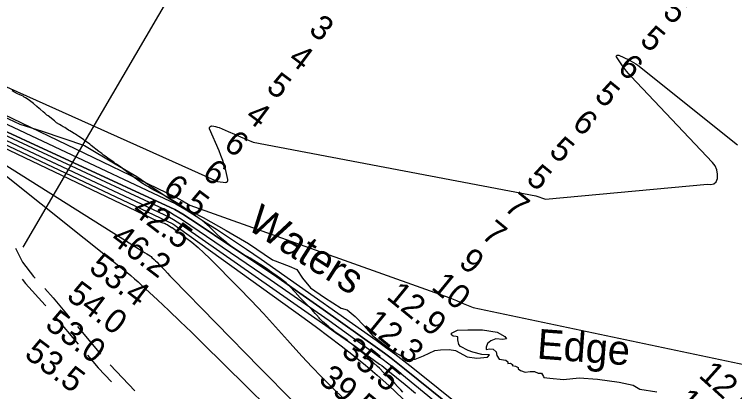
# Model space of a CAD drawing. Extents: x 3192986 to 3230865, y 867483 to 892886.
# Drawn here: x 3213265 to 3215275, y 875449 to 876501 of the extents above; entities that cross this region are included whole.
import ezdxf

# ---------------------------------------------------------------- set-up
doc = ezdxf.new("R2010")
doc.units = 0
for name, color, linetype in [('V-RIVR-EDGE', 7, 'Continuous'), ('V-RIVR-IDEN', 7, 'Continuous'), ('V-RIVR-RANG', 7, 'Continuous'), ('V-ROAD-CNTR', 7, 'Continuous'), ('V-SITE-VEGE', 7, 'Continuous'), ('V-TOPO-DPTH', 7, 'Continuous'), ('V-TOPO-MAJR', 7, 'Continuous'), ('V-TOPO-MINR', 7, 'Continuous'), ('V-TOPO-WATR', 7, 'Continuous')]:
    doc.layers.add(name, color=color, linetype=linetype)

msp = doc.modelspace()

# ---------------------------------------------------------------- linework, layer by layer
at = {"layer": 'V-RIVR-EDGE'}
for points in [[(3213215.7, 876224.8), (3213280, 876195.1), (3213342.1, 876175.4), (3213460.2, 876135.1), (3213546.1, 876084.5), (3213606, 876049.1), (3213654.6, 876015.5), (3213726.2, 875968.4), (3213791.4, 875934.3), (3213856, 875898.1), (3213918.5, 875861.9), (3213985.4, 875816.5), (3214031.8, 875799.4), (3214053.1, 875789.8), (3214068.7, 875765.4), (3214090.8, 875738.9), (3214130.7, 875711.4), (3214177, 875682.1), (3214193.2, 875677.1), (3214216, 875658.8), (3214241.6, 875631.8), (3214265.4, 875604.8), (3214297.1, 875580.8), (3214327.9, 875558.5), (3214362.6, 875538.5), (3214383.1, 875540.1), (3214406.6, 875549.2), (3214437.9, 875563.9), (3214454, 875566.1), (3214478.3, 875566.9), (3214495.7, 875564.2), (3214528.3, 875546.3), (3214555.2, 875542.8), (3214585.6, 875545.7), (3214590.4, 875551.4), (3214569.6, 875552.3), (3214544.4, 875558.9), (3214531.4, 875564.1), (3214509.7, 875574.6), (3214504.9, 875580.7), (3214502.3, 875593.3), (3214502.8, 875602), (3214497.6, 875603.3), (3214489.3, 875603.8), (3214485, 875607.3)], [(3214485, 875607.3), (3214485, 875612.5), (3214501.9, 875620.3), (3214530.6, 875621.9), (3214571.1, 875621), (3214612.3, 875614.8), (3214633.2, 875602.6), (3214637.9, 875596), (3214627.9, 875594.3), (3214608.4, 875596.1), (3214594.5, 875590.5), (3214585.3, 875583.6), (3214581.4, 875573.6), (3214581.4, 875566.2), (3214591.8, 875568.8), (3214601.4, 875567.9), (3214609.2, 875560.5), (3214611.3, 875549.6), (3214617.4, 875539.6), (3214636.5, 875536.9), (3214641.7, 875532.6), (3214641.7, 875527.3), (3214649.9, 875528.2), (3214654.7, 875525.1), (3214654.3, 875522.1), (3214663.4, 875519.9), (3214670.8, 875516.4), (3214670.8, 875512.9), (3214677.3, 875507.7), (3214690.7, 875503.3), (3214704.7, 875505), (3214716.8, 875505.4), (3214726.4, 875500.6), (3214736.4, 875500.6), (3214742, 875491), (3214742.9, 875488.8), (3214759.4, 875486.6), (3214797.6, 875483), (3214841.5, 875487.7), (3214892.4, 875483.7), (3214952.8, 875475.3), (3214991.4, 875467.4), (3215010.1, 875455.6), (3215057.9, 875448.5)]]:
    msp.add_lwpolyline(points, dxfattribs=at)
at = {"layer": 'V-RIVR-RANG'}
msp.add_line((3213288.8, 875851.9), (3213996.1, 877060.2), dxfattribs=at)
at = {"layer": 'V-ROAD-CNTR'}
for p, q in [((3213378.4, 875657.4), (3213443, 875581.1)), ((3213440.7, 875630.3), (3213505.2, 875554)), ((3213531.8, 875524), (3213600.6, 875451.5))]:
    msp.add_line(p, q, dxfattribs=at)
for points in [[(3213267.4, 875849), (3213287.5, 875810.4), (3213318.4, 875770.2), (3213322.3, 875765.9)], [(3213286.3, 875762.8), (3213295.4, 875750.9), (3213350.5, 875690.5), (3213352.6, 875688)], [(3213349.3, 875736.3), (3213373, 875710.3), (3213414.8, 875660.9)], [(3213468.8, 875550.6), (3213498.1, 875515.9), (3213535.7, 875476.3)]]:
    msp.add_lwpolyline(points, dxfattribs=at)
at = {"layer": 'V-SITE-VEGE'}
for p, q in [((3213273.6, 876279.8), (3213258.4, 876287.3)), ((3213278, 876277.8), (3213273.6, 876279.8)), ((3213284.5, 876274.4), (3213278, 876277.8)), ((3213288.7, 876272.5), (3213284.5, 876274.4)), ((3213292, 876270.3), (3213288.7, 876272.5)), ((3213295.4, 876268.5), (3213292, 876270.3)), ((3213300, 876265.7), (3213295.4, 876268.5)), ((3213306.9, 876261), (3213300, 876265.7)), ((3213318, 876252.3), (3213306.9, 876261)), ((3213327.3, 876244.1), (3213318, 876252.3)), ((3213333.6, 876238.4), (3213327.3, 876244.1)), ((3213336.6, 876236.2), (3213333.6, 876238.4)), ((3213345.3, 876228.9), (3213336.6, 876236.2)), ((3213349.3, 876225.3), (3213345.3, 876228.9)), ((3213355.4, 876220.2), (3213349.3, 876225.3)), ((3213358.8, 876217.6), (3213355.4, 876220.2)), ((3213376.2, 876203.7), (3213358.8, 876217.6)), ((3213382.5, 876199), (3213376.2, 876203.7)), ((3213390.8, 876193.6), (3213382.5, 876199)), ((3213395, 876191.3), (3213390.8, 876193.6)), ((3213401.1, 876187.3), (3213395, 876191.3)), ((3213405.1, 876185.1), (3213401.1, 876187.3)), ((3213409.3, 876182.5), (3213405.1, 876185.1)), ((3213415.6, 876178.4), (3213409.3, 876182.5)), ((3213419.8, 876176), (3213415.6, 876178.4)), ((3213424.5, 876173), (3213419.8, 876176)), ((3213431.2, 876169.1), (3213424.5, 876173)), ((3213434.8, 876166.5), (3213431.2, 876169.1)), ((3213439, 876163.9), (3213434.8, 876166.5)), ((3213444.7, 876160), (3213439, 876163.9)), ((3213452.2, 876155.4), (3213444.7, 876160)), ((3213458.2, 876151.2), (3213452.2, 876155.4)), ((3213461.5, 876148.7), (3213458.2, 876151.2)), ((3213464.5, 876146.7), (3213461.5, 876148.7)), ((3213468.5, 876143.5), (3213464.5, 876146.7)), ((3213474.8, 876139), (3213468.5, 876143.5)), ((3213479.2, 876135.2), (3213474.8, 876139)), ((3213500.2, 876118.6), (3213479.2, 876135.2)), ((3213508.3, 876112.8), (3213500.2, 876118.6)), ((3213513.4, 876108.8), (3213508.3, 876112.8)), ((3213520.5, 876104.1), (3213513.4, 876108.8)), ((3213525.3, 876100.3), (3213520.5, 876104.1)), ((3213539.2, 876090.4), (3213525.3, 876100.3)), ((3213541.9, 876088.6), (3213539.2, 876090.4)), ((3213546.3, 876085.5), (3213541.9, 876088.6)), ((3213549.5, 876083.5), (3213546.3, 876085.5)), ((3213558, 876077.5), (3213549.5, 876083.5)), ((3213561.5, 876074.8), (3213558, 876077.5)), ((3213570.5, 876068.2), (3213561.5, 876074.8)), ((3213582.3, 876059.1), (3213570.5, 876068.2)), ((3213595, 876048.8), (3213582.3, 876059.1)), ((3213609.3, 876038.3), (3213595, 876048.8)), ((3213619, 876031.6), (3213609.3, 876038.3)), ((3213623.9, 876028.4), (3213619, 876031.6)), ((3213626.5, 876026.4), (3213623.9, 876028.4)), ((3213632, 876023.9), (3213626.5, 876026.4)), ((3213638.6, 876019.9), (3213632, 876023.9)), ((3213642.7, 876017.1), (3213638.6, 876019.9)), ((3213654.2, 876010.4), (3213642.7, 876017.1)), ((3213659.4, 876008), (3213654.2, 876010.4)), ((3213676.2, 875999.5), (3213659.4, 876008)), ((3213688.1, 875993), (3213676.2, 875999.5)), ((3213711.1, 875979.5), (3213688.1, 875993)), ((3213715.8, 875976.5), (3213711.1, 875979.5)), ((3213734.6, 875964), (3213715.8, 875976.5)), ((3213743.1, 875958.3), (3213734.6, 875964)), ((3213748.5, 875954.5), (3213743.1, 875958.3)), ((3213754.4, 875950.2), (3213748.5, 875954.5)), ((3213764.9, 875943.2), (3213754.4, 875950.2)), ((3213777.8, 875933.5), (3213764.9, 875943.2)), ((3213788.5, 875925.8), (3213777.8, 875933.5)), ((3213795, 875920.7), (3213788.5, 875925.8)), ((3213808.9, 875908.6), (3213795, 875920.7)), ((3213816.6, 875901.4), (3213808.9, 875908.6)), ((3213824.5, 875893.3), (3213816.6, 875901.4)), ((3213828.5, 875889), (3213824.5, 875893.3)), ((3213841.5, 875877.1), (3213828.5, 875889)), ((3213848.1, 875871.7), (3213841.5, 875877.1)), ((3213856, 875865.6), (3213848.1, 875871.7)), ((3213859, 875862.8), (3213856, 875865.6)), ((3213863.5, 875859.1), (3213859, 875862.8)), ((3213867.9, 875855.7), (3213863.5, 875859.1)), ((3213875, 875849.7), (3213867.9, 875855.7)), ((3213877.8, 875848), (3213875, 875849.7)), ((3213883.5, 875844.6), (3213877.8, 875848)), ((3213886.7, 875842.2), (3213883.5, 875844.6)), ((3213893.2, 875838.1), (3213886.7, 875842.2)), ((3213901.9, 875832.7), (3213893.2, 875838.1)), ((3213909.1, 875828.9), (3213901.9, 875832.7)), ((3213914.4, 875826), (3213909.1, 875828.9)), ((3213922.9, 875821), (3213914.4, 875826)), ((3213940.8, 875810.1), (3213922.9, 875821)), ((3213959.8, 875798), (3213940.8, 875810.1)), ((3213970.9, 875790.3), (3213959.8, 875798)), ((3213976.4, 875786.2), (3213970.9, 875790.3)), ((3213983.7, 875781.2), (3213976.4, 875786.2)), ((3213989.9, 875776.7), (3213983.7, 875781.2)), ((3213994.6, 875773.7), (3213989.9, 875776.7)), ((3213998.6, 875770.9), (3213994.6, 875773.7)), ((3214003.7, 875767.1), (3213998.6, 875770.9)), ((3214019.8, 875755.1), (3214003.7, 875767.1)), ((3214023.5, 875752.1), (3214019.8, 875755.1)), ((3214029.1, 875746.9), (3214023.5, 875752.1)), ((3214032.6, 875743.4), (3214029.1, 875746.9)), ((3214036.4, 875739.8), (3214032.6, 875743.4)), ((3214044.7, 875730.5), (3214036.4, 875739.8)), ((3214048.3, 875726.3), (3214044.7, 875730.5)), ((3214062.5, 875710.5), (3214048.3, 875726.3)), ((3214077.8, 875695.2), (3214062.5, 875710.5)), ((3214081.2, 875691.7), (3214077.8, 875695.2)), ((3214084.9, 875688.1), (3214081.2, 875691.7)), ((3214095, 875678), (3214084.9, 875688.1)), ((3214104.3, 875667.1), (3214095, 875678)), ((3214107.7, 875663.3), (3214104.3, 875667.1)), ((3214115, 875654.6), (3214107.7, 875663.3)), ((3214117.6, 875651.9), (3214115, 875654.6)), ((3214125.3, 875644.1), (3214117.6, 875651.9)), ((3214128.9, 875641), (3214125.3, 875644.1)), ((3214142.3, 875629.5), (3214128.9, 875641)), ((3214146.5, 875626.1), (3214142.3, 875629.5)), ((3214152.2, 875621.8), (3214146.5, 875626.1)), ((3214156.4, 875618.8), (3214152.2, 875621.8)), ((3214159.4, 875616.2), (3214156.4, 875618.8)), ((3214193.2, 875592.2), (3214159.4, 875616.2)), ((3214202.7, 875584.7), (3214193.2, 875592.2)), ((3214206.7, 875581.1), (3214202.7, 875584.7)), ((3214213, 875575.8), (3214206.7, 875581.1)), ((3214217.2, 875572), (3214213, 875575.8)), ((3214223.9, 875566.7), (3214217.2, 875572)), ((3214229.3, 875562.7), (3214223.9, 875566.7)), ((3214239.8, 875554.6), (3214229.3, 875562.7)), ((3214252.2, 875544.3), (3214239.8, 875554.6)), ((3214259, 875538.2), (3214252.2, 875544.3)), ((3214263.3, 875533.8), (3214259, 875538.2)), ((3214267.3, 875529.6), (3214263.3, 875533.8)), ((3214278.6, 875519.1), (3214267.3, 875529.6)), ((3214284.1, 875514.2), (3214278.6, 875519.1)), ((3214296.2, 875501.7), (3214284.1, 875514.2)), ((3214300.4, 875497.2), (3214296.2, 875501.7)), ((3214311.2, 875486.5), (3214300.4, 875497.2)), ((3214318, 875479.3), (3214311.2, 875486.5)), ((3214320.6, 875476.8), (3214318, 875479.3)), ((3214326.3, 875471.4), (3214320.6, 875476.8)), ((3214334, 875463.7), (3214326.3, 875471.4)), ((3214337.4, 875459.9), (3214334, 875463.7)), ((3214343.1, 875454.6), (3214337.4, 875459.9)), ((3214349.3, 875447.4), (3214343.1, 875454.6))]:
    msp.add_line(p, q, dxfattribs=at)
at = {"layer": 'V-TOPO-DPTH'}
for points in [[(3212338.1, 876579.4), (3212937.6, 876360.4), (3212953.4, 876353), (3212969.2, 876345.4), (3212985, 876337.6), (3213048.6, 876310.2), (3213052.1, 876309.2), (3213055.7, 876308), (3213713.4, 875992.7), (3213733.7, 875981.1), (3213753.9, 875969.3), (3214479.8, 875710.7), (3214498.5, 875702.9), (3214517.2, 875694.9), (3214526.6, 875691), (3214536, 875687.1), (3214545.4, 875683.5), (3215340.9, 875516.3)], [(3212338.1, 876579.4), (3212937.6, 876360.4), (3212953.4, 876353), (3212969.2, 876345.4), (3212985, 876337.6), (3213048.6, 876310.2), (3213052.1, 876309.2), (3213055.7, 876308), (3213713.4, 875992.7), (3213733.7, 875981.1), (3213753.9, 875969.3), (3214479.8, 875710.7), (3214498.5, 875702.9), (3214517.2, 875694.9), (3214526.6, 875691), (3214536, 875687.1), (3214545.4, 875683.5), (3215340.9, 875516.3)], [(3214615.7, 875301.4), (3214353.7, 875512.9), (3214335.1, 875527.7), (3214316.3, 875542.2), (3214297.3, 875556.4), (3214278.1, 875570.3), (3214126.1, 875678.5), (3214061.7, 875723.9), (3213997, 875768.8), (3213931.8, 875813.1), (3213866.3, 875857), (3213777.7, 875915.8), (3213756.2, 875929.7), (3213734.6, 875943.5), (3213712.7, 875956.8), (3213147.7, 876216.8)]]:
    msp.add_lwpolyline(points, dxfattribs=at)
at = {"layer": 'V-TOPO-MAJR'}
msp.add_lwpolyline([(3213035.9, 876234.3), (3213706.5, 875917.2), (3213712.1, 875913.5), (3213717.6, 875909.8), (3213723, 875906), (3214073.3, 875654.1), (3214108.2, 875628.6), (3214142.8, 875602.9), (3214177.1, 875576.7), (3214211.2, 875550.1), (3214244.6, 875522.9), (3214277.4, 875494.9), (3214309.4, 875465.9), (3214735.1, 875062.1), (3214811.3, 874994.8), (3214832.5, 874976), (3214853.7, 874957.2), (3214874.9, 874938.4), (3214896, 874919.6), (3215255.8, 874598.3), (3215281.7, 874575)], dxfattribs=at)
at = {"layer": 'V-TOPO-MINR'}
for points in [[(3213197.6, 876318.1), (3213831.6, 876035.1), (3213854.7, 876032.6), (3213856.2, 876032.7), (3213857.5, 876033.1), (3213859.6, 876035), (3213860.7, 876037.8), (3213860.8, 876039.3), (3213860.6, 876040.8), (3213854.4, 876065.9), (3213850.5, 876079.9), (3213846.2, 876093.7), (3213841.3, 876107.3), (3213835.9, 876120.7), (3213809.7, 876181.4), (3213809.5, 876184.8), (3213810.4, 876187.6), (3213812.7, 876189.2), (3213816, 876190.2), (3213821.2, 876189.5), (3213826.3, 876188.5), (3213831.3, 876186.9), (3213836.2, 876185.1), (3213861.2, 876174.1), (3213878.6, 876166.5), (3213896, 876159.1), (3213913.5, 876151.9), (3213931.1, 876144.7), (3214720.3, 875995.3), (3214747.4, 875986.1), (3215199.4, 876027.9), (3215209, 876026.9), (3215217.2, 876028.6), (3215223.1, 876034.5), (3215227.5, 876043.2), (3215227.6, 876055.6), (3215225.7, 876067.4), (3215220.6, 876078.2), (3215213.4, 876088.4), (3214985.1, 876328.9), (3214978.9, 876335.8), (3214972.9, 876342.8), (3214967.3, 876350.1), (3214961.9, 876357.6), (3214944.9, 876382.1), (3214944.4, 876384.6), (3214945, 876385.7), (3214946, 876386.7), (3214947.5, 876387.3), (3214949, 876387.6), (3214952.2, 876386.9), (3214980.1, 876374.1), (3214986.6, 876370.8), (3214992.9, 876367.2), (3214999, 876363.2), (3215004.9, 876358.9), (3215283.4, 876137.6)], [(3213035.5, 876292), (3213715.1, 875972.6), (3213743.7, 875955.6), (3213771.9, 875938.1), (3213800, 875920.2), (3213828.5, 875901.9), (3213870.4, 875874.4), (3213912.2, 875846.6), (3213953.6, 875818.3), (3213994.8, 875789.6), (3214274.9, 875592.3), (3214300.9, 875573.6), (3214326.6, 875554.7), (3214351.9, 875535.2), (3214377, 875515.4), (3214862.2, 875125.9)], [(3213052.3, 876238.2), (3213697.9, 875935.6), (3213708.4, 875929.1), (3213718.8, 875922.5), (3213729.1, 875915.7), (3213739.3, 875908.7), (3214134.2, 875633.5), (3214161.3, 875614.4), (3214188.4, 875595.3), (3214215.4, 875575.9), (3214242.3, 875556.5), (3214284.1, 875526), (3214290, 875521.7), (3214295.9, 875517.2), (3214301.6, 875512.7), (3214307.4, 875508.1), (3214355, 875469.2), (3214384.3, 875444.9)], [(3213070.1, 876242.5), (3213694.5, 875952), (3213710.4, 875942.3), (3213726.3, 875932.5), (3213741.9, 875922.3), (3213757.5, 875912), (3213978.4, 875761.7), (3214033.6, 875723.8), (3214088.6, 875685.7), (3214143.3, 875647.1), (3214197.7, 875608.3), (3214281.1, 875548.2), (3214293.7, 875539.1), (3214306.1, 875529.7), (3214318.4, 875520.2), (3214330.5, 875510.5), (3214434.8, 875425.8)], [(3213006.3, 876227.3), (3213609.8, 875848.6), (3213615.8, 875844.8), (3213621.9, 875841), (3213628, 875837.1), (3213634, 875833.3), (3213643.5, 875827.3), (3213646, 875825.5), (3213648.4, 875823.5), (3213654.7, 875817.9), (3213658.9, 875813.9), (3213663.1, 875810), (3213667.1, 875805.9), (3213671.1, 875801.7), (3213677.4, 875795), (3213684.5, 875787.4), (3213691.6, 875779.9), (3213698.8, 875772.4), (3213706.1, 875764.9), (3213949.7, 875515.8), (3213981, 875483.9), (3214012.4, 875452.2), (3214044.1, 875420.7)], [(3213020.7, 876230.8), (3213667.3, 875923.8), (3213670.3, 875922.8), (3213673.3, 875921.9), (3213676.3, 875921), (3213679.3, 875920), (3213682.3, 875919), (3213685.2, 875917.8), (3213688, 875916.4), (3213690.8, 875914.9), (3213703.4, 875907.2), (3213704.7, 875906.4), (3213708.6, 875903.7), (3213742.2, 875879.1), (3213759.9, 875865.4), (3213777.2, 875851.2), (3213793.8, 875836.2), (3213809.9, 875820.7), (3213890.6, 875739.4), (3213925.5, 875703.5), (3213960.1, 875667.1), (3213993.9, 875630.1), (3214027.3, 875592.7), (3214041.6, 875576.3), (3214067.8, 875547.1), (3214094.5, 875518.3), (3214122, 875490.3), (3214149.9, 875462.7), (3214187.2, 875426.6)], [(3213147.7, 876216.8), (3213712.7, 875956.8), (3213734.6, 875943.5), (3213756.2, 875929.7), (3213777.7, 875915.8), (3213866.3, 875857), (3213931.8, 875813.1), (3213997, 875768.8), (3214061.7, 875723.9), (3214126.1, 875678.5), (3214278.1, 875570.3), (3214297.3, 875556.4), (3214316.3, 875542.2), (3214335.1, 875527.7), (3214353.7, 875512.9), (3214615.7, 875301.4)], [(3213218.1, 876068.5), (3213579.4, 875780.9), (3213589.7, 875772.5), (3213599.9, 875763.9), (3213609.8, 875755.1), (3213619.6, 875746.2), (3213664, 875704.8), (3213695.8, 875675), (3213727.4, 875644.9), (3213758.8, 875614.6), (3213790.1, 875584.2), (3214095.9, 875283.6)]]:
    msp.add_lwpolyline(points, dxfattribs=at)
at = {"layer": 'V-TOPO-WATR'}
msp.add_lwpolyline([(3212338.1, 876579.4), (3212937.6, 876360.4), (3212953.4, 876353), (3212969.2, 876345.4), (3212985, 876337.6), (3213048.6, 876310.2), (3213052.1, 876309.2), (3213055.7, 876308), (3213713.4, 875992.7), (3213733.7, 875981.1), (3213753.9, 875969.3), (3214479.8, 875710.7), (3214498.5, 875702.9), (3214517.2, 875694.9), (3214526.6, 875691), (3214536, 875687.1), (3214545.4, 875683.5), (3215340.9, 875516.3)], dxfattribs=at)

# ---------------------------------------------------------------- texts
at = {"layer": 'V-RIVR-IDEN'}
for s, rotation, p in [('Waters', 327.4767, (3213909.6, 875905.3)), ('Edge', 355.7025, (3214721.6, 875541.6))]:
    msp.add_text(s, height=83, rotation=rotation, dxfattribs=at).set_placement(p)
at = {"layer": 'V-RIVR-RANG'}
for s, rotation, p in [('5', 320.6461, (3215070.7, 876501)), ('3', 323.1471, (3214083.1, 876452.1)), ('5', 320.6461, (3215007.3, 876423.6)), ('4', 323.1471, (3214025.8, 876370)), ('6', 320.6461, (3214945.1, 876345.3)), ('5', 323.1471, (3213964.4, 876291.1)), ('5', 320.6461, (3214880.5, 876269)), ('4', 323.1471, (3213905.9, 876210)), ('6', 320.6461, (3214818.3, 876190.6)), ('6', 323.1471, (3213845.7, 876130.1)), ('5', 320.6461, (3214753.7, 876114.3)), ('6', 323.1471, (3213785.7, 876050.1)), ('5', 320.6461, (3214690.3, 876037)), ('6.5', 323.1471, (3213675.7, 876007.6)), ('7', 320.6461, (3214628.1, 875958.6)), ('42.5', 323.0083, (3213589.2, 875947.8)), ('7', 320.6461, (3214564.7, 875881.3)), ('46.2', 323.0083, (3213529.3, 875867.7)), ('53.4', 323.0083, (3213469.3, 875787.7)), ('9', 320.6461, (3214501.5, 875803.8)), ('10', 320.6461, (3214425.4, 875736.9)), ('54.0', 323.0083, (3213407, 875709.4)), ('12.9', 320.6461, (3214300.2, 875710.2)), ('53.0', 323.0083, (3213347, 875629.4)), ('12.3', 320.6461, (3214237, 875632.7)), ('53.5', 323.0083, (3213289.4, 875547.7)), ('35.5', 320.5083, (3214173.8, 875555.7)), ('39.5', 320.5083, (3214110.3, 875478.3)), ('12.6', 318.0233, (3215172, 875491.3)), ('14.4', 318.0233, (3215106.5, 875415.7))]:
    msp.add_text(s, height=67, rotation=rotation, dxfattribs=at).set_placement(p)

doc.saveas('drawing.dxf')
